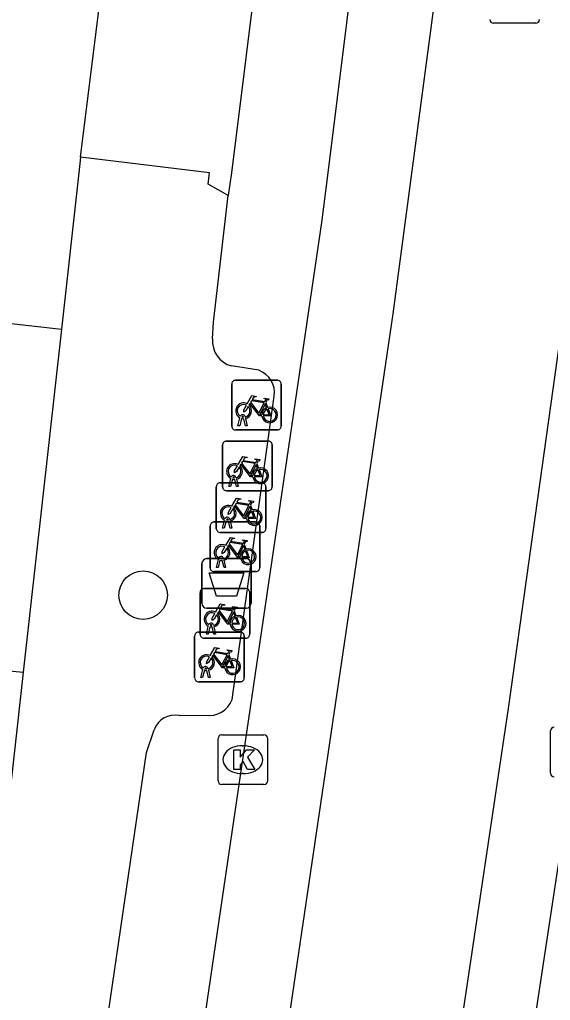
# Model space of a CAD drawing. Extents: x 160356 to 161355, y 381727 to 382845.
# Drawn here: x 160886.03 to 160896.74, y 382483.32 to 382503.09 of the extents above; entities that cross this region are included whole.
import ezdxf

# ---------------------------------------------------------------- set-up
doc = ezdxf.new("R2010")
doc.units = 0
for name, color, linetype in [('IMGEO_Afvalbak', 7, 'Continuous'), ('IMGEO_Boom', 7, 'Continuous'), ('IMGEO_Fietsenrek', 7, 'Continuous'), ('IMGEO_Kolk', 7, 'Continuous'), ('IMGEO_Pand', 7, 'Continuous'), ('IMGEO_Rijbaan_lokaal_gesloten', 7, 'Continuous'), ('IMGEO_Rioolput', 7, 'Continuous'), ('IMGEO_Voetpad_open', 7, 'Continuous')]:
    doc.layers.add(name, color=color, linetype=linetype)

msp = doc.modelspace()

# ---------------------------------------------------------------- linework, layer by layer
at = {"layer": 'IMGEO_Afvalbak'}
for p, q in [((160889.71, 382491.324), (160889.71, 382492.124)), ((160889.71, 382492.124), (160889.71, 382491.324)), ((160889.81, 382492.224), (160890.6, 382492.224)), ((160890.6, 382492.224), (160889.81, 382492.224)), ((160890.7, 382492.124), (160890.7, 382491.324)), ((160890.7, 382491.324), (160890.7, 382492.124)), ((160890.6, 382491.224), (160889.81, 382491.224)), ((160889.81, 382491.224), (160890.6, 382491.224))]:
    msp.add_line(p, q, dxfattribs=at)
msp.add_lwpolyline([(160889.853, 382491.938), (160890.557, 382491.938), (160890.408, 382491.468), (160890.002, 382491.468), (160889.853, 382491.938)], dxfattribs=at)
for centre, start, end in [((160889.81, 382492.124), 90, 180), ((160889.81, 382492.124), 90, 180), ((160890.6, 382492.124), 0, 90), ((160890.6, 382492.124), 360, 90), ((160889.81, 382491.324), 180, 270), ((160889.81, 382491.324), 180, 270), ((160890.6, 382491.324), 270, 0), ((160890.6, 382491.324), 270, 0)]:
    msp.add_arc(centre, 0.1, start, end, dxfattribs=at)
at = {"layer": 'IMGEO_Boom'}
msp.add_circle((160888.524, 382491.489), 0.489, dxfattribs=at)
at = {"layer": 'IMGEO_Fietsenrek'}
for p, q in [((160890.31, 382494.894), (160890.31, 382495.735)), ((160890.31, 382495.735), (160890.31, 382494.894)), ((160890.385, 382495.819), (160891.226, 382495.819)), ((160891.226, 382495.819), (160890.385, 382495.819)), ((160891.31, 382495.744), (160891.31, 382494.903)), ((160891.31, 382494.903), (160891.31, 382495.744)), ((160890.997, 382495.368), (160891.033, 382495.273)), ((160890.437, 382494.903), (160890.476, 382495.063)), ((160890.506, 382495.051), (160890.471, 382494.903)), ((160890.548, 382495.075), (160890.547, 382495.079)), ((160890.579, 382495.086), (160890.58, 382495.079)), ((160890.471, 382494.903), (160890.437, 382494.903)), ((160890.589, 382494.903), (160890.555, 382495.045)), ((160890.587, 382495.049), (160890.622, 382494.903)), ((160890.622, 382494.903), (160890.589, 382494.903)), ((160891.235, 382494.819), (160890.394, 382494.819)), ((160890.394, 382494.819), (160891.235, 382494.819)), ((160890.127, 382493.669), (160890.127, 382494.51)), ((160890.127, 382494.51), (160890.127, 382493.669)), ((160890.202, 382494.594), (160891.043, 382494.594)), ((160891.043, 382494.594), (160890.202, 382494.594)), ((160891.127, 382494.519), (160891.127, 382493.678)), ((160891.127, 382493.678), (160891.127, 382494.519)), ((160890.814, 382494.143), (160890.85, 382494.048)), ((160890, 382492.828), (160890, 382493.669)), ((160890, 382493.669), (160890, 382492.828)), ((160890.075, 382493.753), (160890.916, 382493.753)), ((160890.916, 382493.753), (160890.075, 382493.753)), ((160890.254, 382493.678), (160890.293, 382493.838)), ((160890.288, 382493.678), (160890.254, 382493.678)), ((160890.323, 382493.826), (160890.288, 382493.678)), ((160890.365, 382493.85), (160890.364, 382493.854)), ((160890.406, 382493.678), (160890.372, 382493.82)), ((160890.396, 382493.861), (160890.397, 382493.854)), ((160890.404, 382493.824), (160890.439, 382493.678)), ((160890.439, 382493.678), (160890.406, 382493.678)), ((160891, 382493.678), (160891, 382492.837)), ((160891, 382492.837), (160891, 382493.678)), ((160891.052, 382493.594), (160890.211, 382493.594)), ((160890.211, 382493.594), (160891.052, 382493.594)), ((160890.687, 382493.302), (160890.723, 382493.207)), ((160889.876, 382492.038), (160889.876, 382492.879)), ((160889.876, 382492.879), (160889.876, 382492.038)), ((160889.951, 382492.963), (160890.792, 382492.963)), ((160890.792, 382492.963), (160889.951, 382492.963)), ((160890.127, 382492.837), (160890.166, 382492.997)), ((160890.196, 382492.985), (160890.161, 382492.837)), ((160890.238, 382493.009), (160890.237, 382493.013)), ((160890.279, 382492.837), (160890.245, 382492.979)), ((160890.269, 382493.02), (160890.27, 382493.013)), ((160890.277, 382492.983), (160890.312, 382492.837)), ((160890.876, 382492.888), (160890.876, 382492.047)), ((160890.876, 382492.047), (160890.876, 382492.888)), ((160890.925, 382492.753), (160890.084, 382492.753)), ((160890.084, 382492.753), (160890.925, 382492.753)), ((160890.161, 382492.837), (160890.127, 382492.837)), ((160890.312, 382492.837), (160890.279, 382492.837)), ((160890.563, 382492.512), (160890.599, 382492.417)), ((160890.003, 382492.047), (160890.042, 382492.207)), ((160890.072, 382492.195), (160890.037, 382492.047)), ((160890.114, 382492.219), (160890.113, 382492.223)), ((160890.155, 382492.047), (160890.121, 382492.189)), ((160890.145, 382492.23), (160890.146, 382492.223)), ((160890.153, 382492.193), (160890.188, 382492.047)), ((160890.801, 382491.963), (160889.96, 382491.963)), ((160889.96, 382491.963), (160890.801, 382491.963)), ((160890.037, 382492.047), (160890.003, 382492.047)), ((160890.188, 382492.047), (160890.155, 382492.047)), ((160889.673, 382490.696), (160889.673, 382491.537)), ((160889.673, 382491.537), (160889.673, 382490.696)), ((160889.748, 382491.621), (160890.589, 382491.621)), ((160890.589, 382491.621), (160889.748, 382491.621)), ((160890.673, 382491.546), (160890.673, 382490.705)), ((160890.673, 382490.705), (160890.673, 382491.546)), ((160890.36, 382491.17), (160890.396, 382491.075)), ((160889.638, 382490.744), (160890.479, 382490.744)), ((160890.479, 382490.744), (160889.638, 382490.744)), ((160889.8, 382490.705), (160889.839, 382490.865)), ((160889.834, 382490.705), (160889.8, 382490.705)), ((160889.869, 382490.853), (160889.834, 382490.705)), ((160889.911, 382490.877), (160889.91, 382490.881)), ((160889.952, 382490.705), (160889.918, 382490.847)), ((160889.942, 382490.888), (160889.943, 382490.881)), ((160889.95, 382490.851), (160889.985, 382490.705)), ((160889.985, 382490.705), (160889.952, 382490.705)), ((160889.563, 382489.819), (160889.563, 382490.66)), ((160889.563, 382490.66), (160889.563, 382489.819)), ((160890.598, 382490.621), (160889.757, 382490.621)), ((160889.757, 382490.621), (160890.598, 382490.621)), ((160890.563, 382490.669), (160890.563, 382489.828)), ((160890.563, 382489.828), (160890.563, 382490.669)), ((160890.25, 382490.293), (160890.286, 382490.198)), ((160889.69, 382489.828), (160889.729, 382489.988)), ((160889.759, 382489.976), (160889.724, 382489.828)), ((160889.801, 382490), (160889.8, 382490.004)), ((160889.842, 382489.828), (160889.808, 382489.97)), ((160889.832, 382490.011), (160889.833, 382490.004)), ((160889.84, 382489.974), (160889.875, 382489.828)), ((160890.488, 382489.744), (160889.647, 382489.744)), ((160889.647, 382489.744), (160890.488, 382489.744)), ((160889.724, 382489.828), (160889.69, 382489.828)), ((160889.875, 382489.828), (160889.842, 382489.828))]:
    msp.add_line(p, q, dxfattribs=at)
for points in [[(160890.623, 382495.345), (160890.718, 382495.509), (160890.804, 382495.495), (160890.806, 382495.486), (160890.75, 382495.475), (160890.723, 382495.43), (160890.979, 382495.389)], [(160890.979, 382495.389), (160891.004, 382495.438), (160890.998, 382495.442), (160890.975, 382495.446), (160890.963, 382495.453), (160890.962, 382495.456), (160890.964, 382495.461), (160891.059, 382495.446), (160891.061, 382495.436), (160891.051, 382495.423), (160891.039, 382495.417), (160891.025, 382495.423), (160890.997, 382495.368)], [(160890.644, 382495.293), (160890.592, 382495.203), (160890.552, 382495.178), (160890.553, 382495.225), (160890.608, 382495.319)], [(160890.919, 382495.101), (160890.869, 382495.101), (160890.678, 382495.352), (160890.659, 382495.32)], [(160890.966, 382495.364), (160890.709, 382495.405), (160890.692, 382495.376), (160890.859, 382495.156), (160890.966, 382495.364)], [(160891.014, 382495.266), (160890.984, 382495.343), (160890.875, 382495.125), (160890.918, 382495.125)], [(160890.948, 382495.125), (160891.068, 382495.124), (160891.024, 382495.238)], [(160891.044, 382495.245), (160891.099, 382495.1), (160890.949, 382495.1)], [(160890.44, 382494.12), (160890.535, 382494.284), (160890.621, 382494.27), (160890.623, 382494.261), (160890.567, 382494.25), (160890.54, 382494.205), (160890.796, 382494.164)], [(160890.461, 382494.068), (160890.409, 382493.978), (160890.369, 382493.953), (160890.37, 382494), (160890.425, 382494.094)], [(160890.736, 382493.876), (160890.686, 382493.876), (160890.495, 382494.127), (160890.476, 382494.095)], [(160890.783, 382494.139), (160890.526, 382494.18), (160890.509, 382494.151), (160890.676, 382493.931), (160890.783, 382494.139)], [(160890.831, 382494.041), (160890.801, 382494.118), (160890.692, 382493.9), (160890.735, 382493.9)], [(160890.796, 382494.164), (160890.821, 382494.213), (160890.815, 382494.217), (160890.792, 382494.221), (160890.78, 382494.228), (160890.779, 382494.231), (160890.781, 382494.236), (160890.876, 382494.221), (160890.878, 382494.211), (160890.868, 382494.198), (160890.856, 382494.192), (160890.842, 382494.198), (160890.814, 382494.143)], [(160890.765, 382493.9), (160890.885, 382493.899), (160890.841, 382494.013)], [(160890.861, 382494.02), (160890.916, 382493.875), (160890.766, 382493.875)], [(160890.313, 382493.279), (160890.408, 382493.443), (160890.494, 382493.429), (160890.496, 382493.42), (160890.44, 382493.409), (160890.413, 382493.364), (160890.669, 382493.323)], [(160890.609, 382493.035), (160890.559, 382493.035), (160890.368, 382493.286), (160890.349, 382493.254)], [(160890.656, 382493.298), (160890.399, 382493.339), (160890.382, 382493.31), (160890.549, 382493.09), (160890.656, 382493.298)], [(160890.704, 382493.2), (160890.674, 382493.277), (160890.565, 382493.059), (160890.608, 382493.059)], [(160890.669, 382493.323), (160890.694, 382493.372), (160890.688, 382493.376), (160890.665, 382493.38), (160890.653, 382493.387), (160890.652, 382493.39), (160890.654, 382493.395), (160890.749, 382493.38), (160890.751, 382493.37), (160890.741, 382493.357), (160890.729, 382493.351), (160890.715, 382493.357), (160890.687, 382493.302)], [(160890.334, 382493.227), (160890.282, 382493.137), (160890.242, 382493.112), (160890.243, 382493.159), (160890.298, 382493.253)], [(160890.638, 382493.059), (160890.758, 382493.058), (160890.714, 382493.172)], [(160890.734, 382493.179), (160890.789, 382493.034), (160890.639, 382493.034)], [(160890.189, 382492.489), (160890.284, 382492.653), (160890.37, 382492.639), (160890.372, 382492.63), (160890.316, 382492.619), (160890.289, 382492.574), (160890.545, 382492.533)], [(160890.485, 382492.245), (160890.435, 382492.245), (160890.244, 382492.496), (160890.225, 382492.464)], [(160890.532, 382492.508), (160890.275, 382492.549), (160890.258, 382492.52), (160890.425, 382492.3), (160890.532, 382492.508)], [(160890.58, 382492.41), (160890.55, 382492.487), (160890.441, 382492.269), (160890.484, 382492.269)], [(160890.545, 382492.533), (160890.57, 382492.582), (160890.564, 382492.586), (160890.541, 382492.59), (160890.529, 382492.597), (160890.528, 382492.6), (160890.53, 382492.605), (160890.625, 382492.59), (160890.627, 382492.58), (160890.617, 382492.567), (160890.605, 382492.561), (160890.591, 382492.567), (160890.563, 382492.512)], [(160890.21, 382492.437), (160890.158, 382492.347), (160890.118, 382492.322), (160890.119, 382492.369), (160890.174, 382492.463)], [(160890.514, 382492.269), (160890.634, 382492.268), (160890.59, 382492.382)], [(160890.61, 382492.389), (160890.665, 382492.244), (160890.515, 382492.244)], [(160889.986, 382491.147), (160890.081, 382491.311), (160890.167, 382491.297), (160890.169, 382491.288), (160890.113, 382491.277), (160890.086, 382491.232), (160890.342, 382491.191)], [(160890.007, 382491.095), (160889.955, 382491.005), (160889.915, 382490.98), (160889.916, 382491.027), (160889.971, 382491.121)], [(160890.282, 382490.903), (160890.232, 382490.903), (160890.041, 382491.154), (160890.022, 382491.122)], [(160890.329, 382491.166), (160890.072, 382491.207), (160890.055, 382491.178), (160890.222, 382490.958), (160890.329, 382491.166)], [(160890.377, 382491.068), (160890.347, 382491.145), (160890.238, 382490.927), (160890.281, 382490.927)], [(160890.342, 382491.191), (160890.367, 382491.24), (160890.361, 382491.244), (160890.338, 382491.248), (160890.326, 382491.255), (160890.325, 382491.258), (160890.327, 382491.263), (160890.422, 382491.248), (160890.424, 382491.238), (160890.414, 382491.225), (160890.402, 382491.219), (160890.388, 382491.225), (160890.36, 382491.17)], [(160890.311, 382490.927), (160890.431, 382490.926), (160890.387, 382491.04)], [(160890.407, 382491.047), (160890.462, 382490.902), (160890.312, 382490.902)], [(160889.876, 382490.27), (160889.971, 382490.434), (160890.057, 382490.42), (160890.059, 382490.411), (160890.003, 382490.4), (160889.976, 382490.355), (160890.232, 382490.314)], [(160890.219, 382490.289), (160889.962, 382490.33), (160889.945, 382490.301), (160890.112, 382490.081), (160890.219, 382490.289)], [(160890.232, 382490.314), (160890.257, 382490.363), (160890.251, 382490.367), (160890.228, 382490.371), (160890.216, 382490.378), (160890.215, 382490.381), (160890.217, 382490.386), (160890.312, 382490.371), (160890.314, 382490.361), (160890.304, 382490.348), (160890.292, 382490.342), (160890.278, 382490.348), (160890.25, 382490.293)], [(160889.897, 382490.218), (160889.845, 382490.128), (160889.805, 382490.103), (160889.806, 382490.15), (160889.861, 382490.244)], [(160890.172, 382490.026), (160890.122, 382490.026), (160889.931, 382490.277), (160889.912, 382490.245)], [(160890.267, 382490.191), (160890.237, 382490.268), (160890.128, 382490.05), (160890.171, 382490.05)], [(160890.201, 382490.05), (160890.321, 382490.049), (160890.277, 382490.163)], [(160890.297, 382490.17), (160890.352, 382490.025), (160890.202, 382490.025)]]:
    msp.add_lwpolyline(points, dxfattribs=at)
for centre, radius, start, end in [((160890.388, 382495.741), 0.0779, 92.4484, 184.2845), ((160890.388, 382495.741), 0.0779, 92.4484, 184.2845), ((160891.232, 382495.741), 0.0779, 2.4484, 94.2845), ((160891.232, 382495.741), 0.0779, 2.4484, 94.2845), ((160890.55, 382495.204), 0.159, 62.6766, 242.1369), ((160890.55, 382495.204), 0.129, 63.3192, 238.903), ((160890.55, 382495.204), 0.129, 283.6043, 43.4302), ((160890.55, 382495.204), 0.159, 283.5766, 46.6042), ((160891.077, 382495.12), 0.159, 113.3408, 178.3217), ((160891.077, 382495.12), 0.159, 187.0065, 105.7708), ((160891.077, 382495.12), 0.129, 188.6715, 104.5883), ((160890.53, 382495.075), 0.0499, 12.8025, 158.6934), ((160890.55, 382495.204), 0.159, 253.9967, 271.7867), ((160890.53, 382495.075), 0.0174, 12.8025, 163.4502), ((160890.55, 382495.204), 0.129, 253.415, 269.0204), ((160891.077, 382495.12), 0.129, 113.923, 177.9556), ((160890.388, 382494.897), 0.0779, 182.4484, 274.2845), ((160890.388, 382494.897), 0.0779, 182.4484, 274.2845), ((160891.232, 382494.897), 0.0779, 272.4484, 4.2845), ((160891.232, 382494.897), 0.0779, 272.4484, 4.2845), ((160890.205, 382494.516), 0.0779, 92.4484, 184.2845), ((160890.205, 382494.516), 0.0779, 92.4484, 184.2845), ((160891.049, 382494.516), 0.0779, 2.4484, 94.2845), ((160891.049, 382494.516), 0.0779, 2.4484, 94.2845), ((160890.367, 382493.979), 0.159, 62.6766, 242.1369), ((160890.367, 382493.979), 0.129, 63.3192, 238.903), ((160890.367, 382493.979), 0.129, 283.6043, 43.4302), ((160890.367, 382493.979), 0.159, 283.5766, 46.6042), ((160890.347, 382493.85), 0.0499, 12.8025, 158.6934), ((160890.347, 382493.85), 0.0174, 12.8025, 163.4502), ((160890.894, 382493.895), 0.159, 113.3408, 178.3217), ((160890.894, 382493.895), 0.159, 187.0065, 105.7708), ((160890.894, 382493.895), 0.129, 113.923, 177.9556), ((160890.894, 382493.895), 0.129, 188.6715, 104.5883), ((160890.078, 382493.675), 0.0779, 92.4484, 184.2845), ((160890.078, 382493.675), 0.0779, 92.4484, 184.2845), ((160890.205, 382493.672), 0.0779, 182.4484, 274.2845), ((160890.205, 382493.672), 0.0779, 182.4484, 274.2845), ((160890.367, 382493.979), 0.159, 253.9967, 271.7867), ((160890.367, 382493.979), 0.129, 253.415, 269.0204), ((160890.922, 382493.675), 0.0779, 2.4484, 94.2845), ((160890.922, 382493.675), 0.0779, 2.4484, 94.2845), ((160891.049, 382493.672), 0.0779, 272.4484, 4.2845), ((160891.049, 382493.672), 0.0779, 272.4484, 4.2845), ((160890.24, 382493.138), 0.159, 62.6766, 242.1369), ((160890.24, 382493.138), 0.129, 63.3192, 238.903), ((160890.24, 382493.138), 0.129, 283.6043, 43.4302), ((160890.24, 382493.138), 0.159, 283.5766, 46.6042), ((160890.767, 382493.054), 0.159, 113.3408, 178.3217), ((160890.767, 382493.054), 0.159, 187.0065, 105.7708), ((160890.767, 382493.054), 0.129, 113.923, 177.9556), ((160890.767, 382493.054), 0.129, 188.6715, 104.5883), ((160889.954, 382492.885), 0.0779, 92.4484, 184.2845), ((160889.954, 382492.885), 0.0779, 92.4484, 184.2845), ((160890.22, 382493.009), 0.0499, 12.8025, 158.6934), ((160890.24, 382493.138), 0.159, 253.9967, 271.7867), ((160890.22, 382493.009), 0.0174, 12.8025, 163.4502), ((160890.24, 382493.138), 0.129, 253.415, 269.0204), ((160890.798, 382492.885), 0.0779, 2.4484, 94.2845), ((160890.798, 382492.885), 0.0779, 2.4484, 94.2845), ((160890.078, 382492.831), 0.0779, 182.4484, 274.2845), ((160890.078, 382492.831), 0.0779, 182.4484, 274.2845), ((160890.922, 382492.831), 0.0779, 272.4484, 4.2845), ((160890.922, 382492.831), 0.0779, 272.4484, 4.2845), ((160890.116, 382492.348), 0.159, 62.6766, 242.1369), ((160890.116, 382492.348), 0.129, 63.3192, 238.903), ((160890.116, 382492.348), 0.129, 283.6043, 43.4302), ((160890.116, 382492.348), 0.159, 283.5766, 46.6042), ((160890.643, 382492.264), 0.159, 113.3408, 178.3217), ((160890.643, 382492.264), 0.159, 187.0065, 105.7708), ((160890.643, 382492.264), 0.129, 113.923, 177.9556), ((160890.643, 382492.264), 0.129, 188.6715, 104.5883), ((160890.096, 382492.219), 0.0499, 12.8025, 158.6934), ((160890.116, 382492.348), 0.159, 253.9967, 271.7867), ((160890.096, 382492.219), 0.0174, 12.8025, 163.4502), ((160890.116, 382492.348), 0.129, 253.415, 269.0204), ((160889.954, 382492.041), 0.0779, 182.4484, 274.2845), ((160889.954, 382492.041), 0.0779, 182.4484, 274.2845), ((160890.798, 382492.041), 0.0779, 272.4484, 4.2845), ((160890.798, 382492.041), 0.0779, 272.4484, 4.2845), ((160889.751, 382491.543), 0.0779, 92.4484, 184.2845), ((160889.751, 382491.543), 0.0779, 92.4484, 184.2845), ((160890.595, 382491.543), 0.0779, 2.4484, 94.2845), ((160890.595, 382491.543), 0.0779, 2.4484, 94.2845), ((160889.913, 382491.006), 0.159, 62.6766, 242.1369), ((160889.913, 382491.006), 0.129, 63.3192, 238.903), ((160889.913, 382491.006), 0.159, 283.5766, 46.6042), ((160889.893, 382490.877), 0.0499, 12.8025, 158.6934), ((160889.913, 382491.006), 0.129, 283.6043, 43.4302), ((160890.44, 382490.922), 0.159, 113.3408, 178.3217), ((160890.44, 382490.922), 0.159, 187.0065, 105.7708), ((160890.44, 382490.922), 0.129, 113.923, 177.9556), ((160890.44, 382490.922), 0.129, 188.6715, 104.5883), ((160889.641, 382490.666), 0.0779, 92.4484, 184.2845), ((160889.641, 382490.666), 0.0779, 92.4484, 184.2845), ((160889.913, 382491.006), 0.159, 253.9967, 271.7867), ((160889.893, 382490.877), 0.0174, 12.8025, 163.4502), ((160889.913, 382491.006), 0.129, 253.415, 269.0204), ((160890.485, 382490.666), 0.0779, 2.4484, 94.2845), ((160890.485, 382490.666), 0.0779, 2.4484, 94.2845), ((160890.595, 382490.699), 0.0779, 272.4484, 4.2845), ((160890.595, 382490.699), 0.0779, 272.4484, 4.2845), ((160889.751, 382490.699), 0.0779, 182.4484, 274.2845), ((160889.751, 382490.699), 0.0779, 182.4484, 274.2845), ((160889.803, 382490.129), 0.159, 62.6766, 242.1369), ((160889.803, 382490.129), 0.129, 63.3192, 238.903), ((160889.803, 382490.129), 0.129, 283.6043, 43.4302), ((160889.803, 382490.129), 0.159, 283.5766, 46.6042), ((160890.33, 382490.045), 0.159, 113.3408, 178.3217), ((160890.33, 382490.045), 0.159, 187.0065, 105.7708), ((160890.33, 382490.045), 0.129, 113.923, 177.9556), ((160890.33, 382490.045), 0.129, 188.6715, 104.5883), ((160889.783, 382490), 0.0499, 12.8025, 158.6934), ((160889.803, 382490.129), 0.159, 253.9967, 271.7867), ((160889.783, 382490), 0.0174, 12.8025, 163.4502), ((160889.803, 382490.129), 0.129, 253.415, 269.0204), ((160889.641, 382489.822), 0.0779, 182.4484, 274.2845), ((160889.641, 382489.822), 0.0779, 182.4484, 274.2845), ((160890.485, 382489.822), 0.0779, 272.4484, 4.2845), ((160890.485, 382489.822), 0.0779, 272.4484, 4.2845)]:
    msp.add_arc(centre, radius, start, end, dxfattribs=at)
at = {"layer": 'IMGEO_Kolk'}
for p, q in [((160896.736, 382487.899), (160896.736, 382488.751)), ((160890.034, 382487.746), (160890.034, 382488.598)), ((160890.109, 382488.672), (160890.961, 382488.672)), ((160891.035, 382488.598), (160891.035, 382487.746)), ((160890.522, 382488.452), (160890.547, 382488.452)), ((160890.545, 382487.892), (160890.52, 382487.892)), ((160890.961, 382487.672), (160890.109, 382487.672))]:
    msp.add_line(p, q, dxfattribs=at)
for points in [[(160896.736, 382487.899), (160896.736, 382488.751)], [(160890.034, 382487.746), (160890.034, 382488.598)], [(160890.109, 382488.672), (160890.961, 382488.672)], [(160891.035, 382488.598), (160891.035, 382487.746)], [(160890.355, 382488.372), (160890.478, 382488.372), (160890.478, 382488.221), (160890.608, 382488.372), (160890.772, 382488.372), (160890.626, 382488.221), (160890.779, 382487.972), (160890.627, 382487.972), (160890.542, 382488.136), (160890.478, 382488.069), (160890.478, 382487.972), (160890.355, 382487.972), (160890.355, 382488.372)], [(160890.961, 382487.672), (160890.109, 382487.672)]]:
    msp.add_lwpolyline(points, dxfattribs=at)
for centre, start, end in [((160896.813, 382488.749), 91.552, 178.448), ((160896.813, 382488.749), 91.552, 178.448), ((160890.111, 382488.596), 91.552, 178.448), ((160890.111, 382488.596), 91.552, 178.448), ((160890.959, 382488.596), 1.552, 88.448), ((160890.959, 382488.596), 1.552, 88.448), ((160890.111, 382487.748), 181.552, 268.448), ((160890.111, 382487.748), 181.552, 268.448), ((160890.959, 382487.748), 271.552, 358.448), ((160890.959, 382487.748), 271.552, 358.448), ((160896.813, 382487.901), 181.552, 268.448), ((160896.813, 382487.901), 181.552, 268.448)]:
    msp.add_arc(centre, 0.0765, start, end, dxfattribs=at)
for centre, major_axis, ratio, start_param, end_param in [((160890.521, 382488.172), (-0.387, 0.002), 0.722429, 4.712389, 7.853982), ((160890.546, 382488.172), (-0.39, 0.002), 0.717154, 1.570796, 4.712389)]:
    msp.add_ellipse(centre, major_axis=major_axis, ratio=ratio, start_param=start_param, end_param=end_param, dxfattribs=at)
at = {"layer": 'IMGEO_Pand'}
for points in [[(160887.26, 382500.317), (160887.658, 382503.498)], [(160859.631, 382502.608), (160864.483, 382500.207), (160862.624, 382497.041), (160864.148, 382496.031), (160875.287, 382494.796), (160875.655, 382498.111), (160886.875, 382496.851)], [(160887.26, 382500.317), (160887.225, 382500), (160886.875, 382496.851)], [(160886.875, 382496.851), (160886.106, 382489.937)], [(160877.451, 382490.771), (160886.106, 382489.937)], [(160886.106, 382489.937), (160886.092, 382489.812), (160885.429, 382483.854)]]:
    msp.add_lwpolyline(points, dxfattribs=at)
at = {"layer": 'IMGEO_Rijbaan_lokaal_gesloten'}
for points in [[(160887.653, 382456.83), (160887.765, 382457.813), (160889.463, 382469.386), (160893.567, 382497.156), (160896.671, 382520.511), (160898.338, 382534.469), (160903.005, 382571.636), (160911.38, 382618.594), (160912.088, 382625.073), (160912.338, 382628.886), (160912.296, 382632.302), (160911.921, 382634.761), (160911.13, 382637.802), (160909.671, 382642.344), (160905.484, 382655.177), (160894.255, 382689.802), (160887.849, 382709.451)], [(160886.772, 382462.594), (160892.129, 382498.996), (160892.254, 382500), (160894.162, 382515.334), (160895.992, 382530.045), (160901.745, 382575.055), (160903.548, 382585.84), (160906.578, 382601.771)], [(160908.748, 382586.303), (160907.994, 382582.53), (160905.633, 382566.169), (160902.092, 382536.989), (160901.158, 382529.153), (160899.617, 382517.022), (160897.813, 382502.989), (160895.895, 382489.251), (160892.108, 382463.874), (160890.141, 382451.415), (160889.059, 382444.497), (160885.584, 382420.595), (160883.453, 382405.054), (160882.6, 382398.989), (160881.485, 382391.022), (160880.076, 382382.874), (160879.223, 382378.677), (160878.01, 382373.759), (160876.305, 382367.268), (160874.812, 382362.252)], [(160892.418, 382456.79), (160893.762, 382465.789), (160894.384, 382469.749), (160895.687, 382478.08), (160897.101, 382487.392), (160898.8, 382499.206), (160898.906, 382500), (160899.314, 382503.402)]]:
    msp.add_lwpolyline(points, dxfattribs=at)
at = {"layer": 'IMGEO_Rioolput'}
msp.add_line((160896.442, 382503.014), (160895.59, 382503.014), dxfattribs=at)
msp.add_lwpolyline([(160896.442, 382503.014), (160895.59, 382503.014)], dxfattribs=at)
for centre, start, end in [((160895.592, 382503.09), 181.552, 268.448), ((160895.592, 382503.09), 181.552, 268.448), ((160896.44, 382503.09), 271.552, 358.448), ((160896.44, 382503.09), 271.552, 358.448)]:
    msp.add_arc(centre, 0.0765, start, end, dxfattribs=at)
at = {"layer": 'IMGEO_Voetpad_open'}
for points in [[(160891.191, 382507.119), (160890.307, 382500), (160890.24, 382499.54)], [(160890.24, 382499.54), (160889.839, 382499.774), (160889.86, 382500), (160887.26, 382500.317)], [(160889.923, 382496.653), (160889.945, 382496.987), (160890.24, 382499.54)], [(160890.856, 382496.021), (160890.307, 382496.108)], [(160890.319, 382489.384), (160891.169, 382495.5)], [(160889.251, 382489.065), (160889.778, 382489.073)], [(160886.217, 382464.028), (160885.576, 382464.823), (160885.313, 382465.963), (160888.593, 382488.318), (160888.748, 382488.774)]]:
    msp.add_lwpolyline(points, dxfattribs=at)
for centre, radius, start, end in [((160890.444, 382496.612), 0.523, 175.5285, 254.8075), ((160890.692, 382495.568), 0.482, 351.9098, 70.0824), ((160889.865, 382489.548), 0.483, 259.6147, 340.1712), ((160889.169, 382488.627), 0.446, 79.3662, 160.7351)]:
    msp.add_arc(centre, radius, start, end, dxfattribs=at)

doc.saveas('drawing.dxf')
